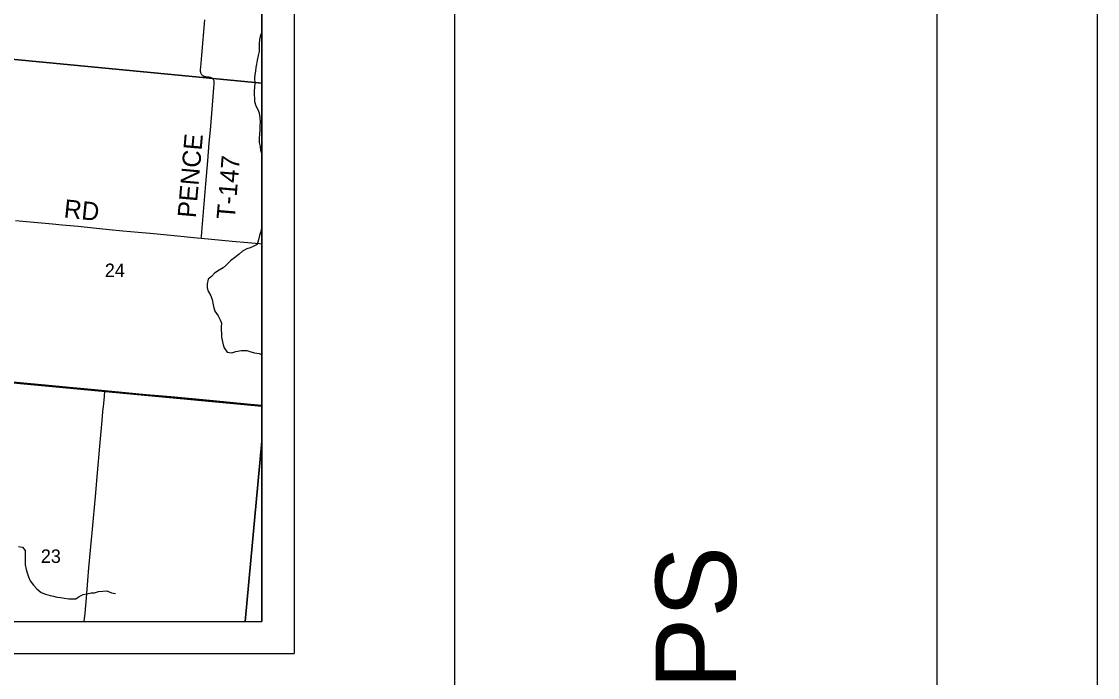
# Model space of a CAD drawing. Extents: x 0 to 1391, y -24 to 440.
# Drawn here: x 613 to 680, y 278.5 to 319.4 of the extents above; entities that cross this region are included whole.
import ezdxf

# ---------------------------------------------------------------- set-up
doc = ezdxf.new("R2010")
doc.units = 0
for name, color, linetype in [('GM_X_County_Road', 7, 'Continuous'), ('GM_X_County_Road_Text', 7, 'Continuous'), ('GM_X_Minor_River', 7, 'Continuous'), ('GM_X_Section', 7, 'Continuous'), ('GM_X_Section_Text', 7, 'Continuous'), ('GM_X_Township', 7, 'Continuous'), ('GM_X_Township_Road', 7, 'Continuous'), ('GM_X_Township_Road_Text', 7, 'Continuous'), ('SH_Border', 7, 'Continuous'), ('SH_Cut_Line', 7, 'Continuous'), ('SH_Data', 7, 'Continuous')]:
    doc.layers.add(name, color=color, linetype=linetype)

msp = doc.modelspace()

# ---------------------------------------------------------------- linework, layer by layer
at = {"layer": 'GM_X_County_Road'}
for points in [[(612.652, 306.969), (613.344, 306.904), (614.966, 306.76), (615.572, 306.705), (616.562, 306.606), (617.513, 306.503), (618.49, 306.408), (619.343, 306.32), (620.295, 306.23), (621.038, 306.169), (622.535, 306.026), (623.969, 305.887), (624.224, 305.864)], [(624.224, 305.864), (626.147, 305.688), (627.113, 305.604), (627.842, 305.532), (628, 305.517)], [(598.189, 298.322), (598.593, 298.281), (599.508, 298.191), (600.831, 298.052), (601.437, 297.993), (602.427, 297.897), (603.688, 297.769), (605.975, 297.538), (607.966, 297.339), (609.192, 297.224), (610.417, 297.109), (611.122, 297.044), (612.062, 296.953), (614.941, 296.687), (616.257, 296.564), (617.591, 296.439), (618.219, 296.38)], [(618.219, 296.38), (618.645, 296.342), (620.793, 296.142), (622.332, 295.999), (624.314, 295.816), (625.81, 295.677), (627.289, 295.54), (628, 295.473)]]:
    msp.add_lwpolyline(points, dxfattribs=at)
at = {"layer": 'GM_X_Minor_River'}
for points in [[(628, 318.732), (627.994, 318.716), (627.888, 318.414), (627.837, 318.217), (627.824, 317.982), (627.825, 317.738), (627.819, 317.487), (627.767, 317.229), (627.706, 316.941), (627.654, 316.691), (627.626, 316.486), (627.59, 316.258), (627.555, 316.061), (627.534, 315.826), (627.548, 315.49), (627.543, 315.292), (627.513, 314.996), (627.543, 314.37), (627.612, 314.102), (627.766, 313.839), (627.829, 313.647), (627.861, 313.387), (627.876, 313.082), (627.871, 312.884), (627.871, 312.595), (627.85, 312.359), (627.82, 312.07), (627.814, 311.827), (627.884, 311.566), (627.917, 311.352), (627.965, 311.16), (628, 311.081)], [(628, 306.572), (627.978, 306.482), (627.919, 306.285), (627.852, 306.028), (627.777, 305.763), (627.709, 305.475), (627.455, 305.345), (627.255, 305.266), (627.048, 305.202), (626.793, 305.049), (626.576, 304.879), (626.296, 304.634), (626.056, 304.465), (625.791, 304.205), (625.573, 304.028), (625.326, 303.866), (625.047, 303.682), (624.859, 303.474), (624.658, 303.311), (624.589, 303.023), (624.583, 302.764), (624.654, 302.572), (624.785, 302.318), (624.9, 302.056), (624.94, 301.826), (624.98, 301.612), (625.072, 301.32), (625.262, 301.026), (625.401, 300.786), (625.479, 300.578), (625.466, 300.343), (625.461, 300.145), (625.471, 299.946), (625.488, 299.702), (625.583, 299.227), (625.646, 299.035), (625.838, 298.771), (626.118, 298.726), (626.371, 298.812), (626.73, 298.871), (627.065, 298.863), (627.314, 298.788), (627.541, 298.729), (627.821, 298.684), (628, 298.631)], [(612.845, 286.675), (613.087, 286.631), (613.257, 286.429), (613.252, 286.216), (613.254, 286.025), (613.255, 285.743), (613.265, 285.53), (613.326, 285.239), (613.403, 284.963), (613.466, 284.771), (613.566, 284.525), (613.773, 284.253), (613.988, 284.042), (614.256, 283.814), (614.534, 283.693), (614.807, 283.626), (615.026, 283.574), (615.26, 283.523), (615.45, 283.495), (615.7, 283.444), (615.973, 283.414), (616.163, 283.402), (616.414, 283.418), (616.623, 283.566), (616.862, 283.681), (617.091, 283.714), (617.366, 283.776), (617.565, 283.794), (617.825, 283.863), (618.084, 283.895), (618.351, 283.904), (618.629, 283.783), (618.887, 283.746)]]:
    msp.add_lwpolyline(points, dxfattribs=at)
at = {"layer": 'GM_X_Section'}
for p, q in [((628, 315.525), (628, 335.584)), ((628, 295.408), (628, 315.525)), ((628, 293.227), (628, 295.408)), ((626.951, 282), (628, 293.227)), ((628, 293.227), (626.951, 282)), ((606.686, 282), (626.951, 282))]:
    msp.add_line(p, q, dxfattribs=at)
for points in [[(628, 315.525), (610.008, 317.239), (608.063, 297.268), (628, 295.408)], [(610.008, 317.239), (628, 315.525)], [(628, 295.408), (608.063, 297.268), (606.686, 282)], [(626.951, 282), (628, 282), (628, 293.227)]]:
    msp.add_lwpolyline(points, dxfattribs=at)
at = {"layer": 'GM_X_Township'}
msp.add_lwpolyline([(569.034, 282), (628, 282), (628, 342.724)], dxfattribs=at)
at = {"layer": 'GM_X_Township_Road'}
for points in [[(624.224, 305.864), (624.23, 305.959), (624.25, 306.256), (624.333, 307.247), (624.496, 309.254), (624.621, 310.677), (624.72, 311.792), (624.787, 312.597), (624.914, 314.145), (625.011, 315.234), (625.032, 315.482), (625.033, 315.534), (625.029, 315.581), (625.024, 315.619), (625.015, 315.655), (625.003, 315.69), (624.986, 315.723), (624.967, 315.754), (624.942, 315.783), (624.915, 315.807), (624.884, 315.828), (624.846, 315.848), (624.804, 315.861), (624.752, 315.873), (624.694, 315.882), (624.508, 315.905), (624.462, 315.914), (624.422, 315.925), (624.385, 315.941), (624.344, 315.962), (624.309, 315.988), (624.276, 316.016), (624.25, 316.044), (624.229, 316.074), (624.213, 316.106), (624.197, 316.146), (624.184, 316.188), (624.177, 316.238), (624.173, 316.286), (624.173, 316.336), (624.176, 316.385), (624.187, 316.51), (624.257, 317.252), (624.446, 319.457)], [(616.939, 282), (616.985, 282.524), (617.069, 283.477), (617.154, 284.543), (617.227, 285.347), (617.386, 287.104), (617.422, 287.513), (617.509, 288.441), (617.63, 289.752), (617.718, 290.78), (617.908, 292.909), (617.991, 293.837), (618.052, 294.505), (618.103, 295.062), (618.149, 295.582), (618.187, 296.003), (618.219, 296.38)]]:
    msp.add_lwpolyline(points, dxfattribs=at)
at = {"layer": 'SH_Border'}
msp.add_line((640, 10), (640, 430), dxfattribs=at)
msp.add_lwpolyline([(30, 430), (670, 430), (670, 10), (30, 10)], close=True, dxfattribs=at)
at = {"layer": 'SH_Cut_Line'}
msp.add_lwpolyline([(0, 0), (680, 0), (680, 440), (0, 440)], close=True, dxfattribs=at)
at = {"layer": 'SH_Data'}
for p, q in [((630, 420), (630, 280)), ((628, 418), (628, 282)), ((492, 282), (628, 282)), ((492, 282), (628, 282)), ((490, 280), (630, 280))]:
    msp.add_line(p, q, dxfattribs=at)

# ---------------------------------------------------------------- texts
at = {"layer": 'GM_X_County_Road_Text'}
msp.add_text('RD', height=1.1364, rotation=354.09386, dxfattribs=at).set_placement((615.63, 307.158))
at = {"layer": 'GM_X_Section_Text'}
for s, p in [('24', (618.219, 303.446)), ('23', (614.235, 285.648))]:
    msp.add_text(s, height=0.8371, rotation=0.00001, dxfattribs=at).set_placement(p)
at = {"layer": 'GM_X_Township_Road_Text'}
for s, rotation, p in [('PENCE', 85.01918, (623.873, 307.099)), ('T-147', 85.23573, (626.301, 307))]:
    msp.add_text(s, height=1.1364, rotation=rotation, dxfattribs=at).set_placement(p)
at = {"layer": 'SH_Data'}
msp.add_text('LOCATION MAPS ', height=5, rotation=90, dxfattribs=at).set_placement((657.5, 231.715))

doc.saveas('drawing.dxf')
